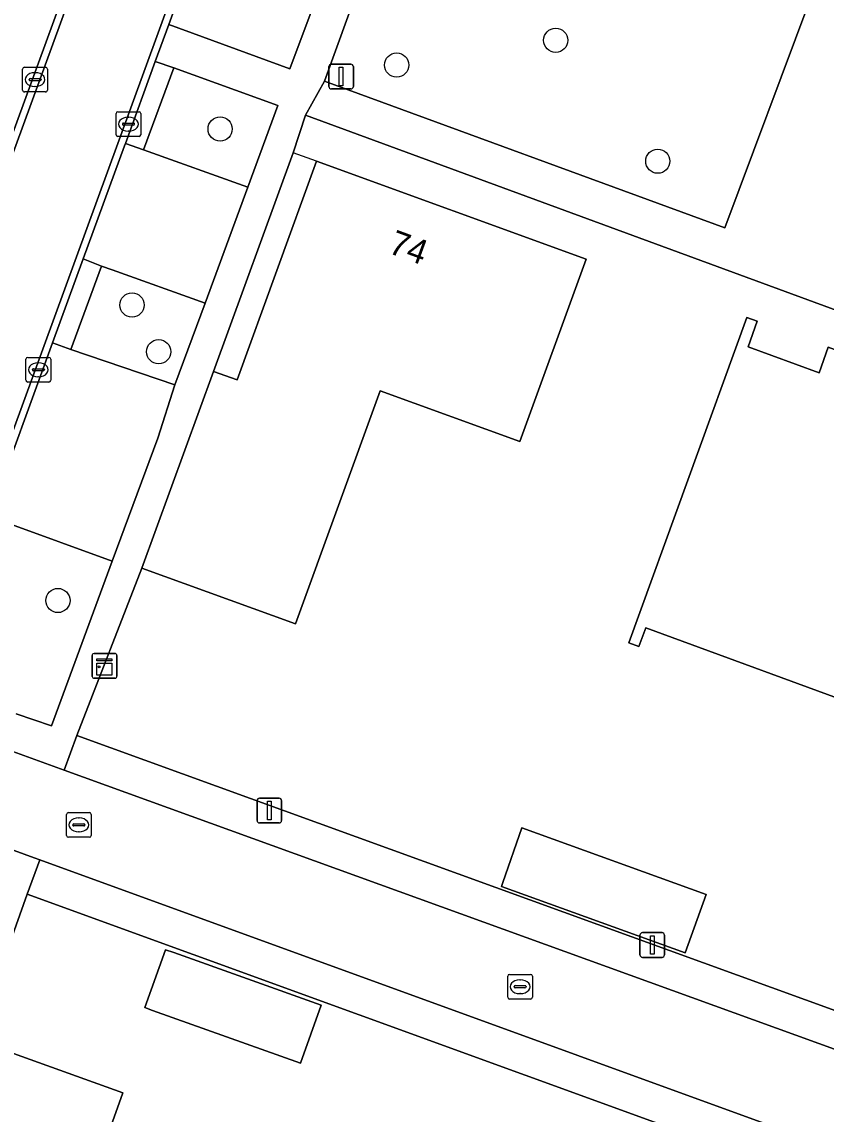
# Model space of a CAD drawing. Extents: x 155275 to 156265, y 382654 to 383635.
# Drawn here: x 155777.9 to 155810.39, y 382930.69 to 382974.84 of the extents above; entities that cross this region are included whole.
import ezdxf

# ---------------------------------------------------------------- set-up
doc = ezdxf.new("R2010")
doc.units = 0
for name, color, linetype in [('IMGEO_Boom', 7, 'Continuous'), ('IMGEO_Erf', 7, 'Continuous'), ('IMGEO_Groenvoorziening', 7, 'Continuous'), ('IMGEO_Kast', 7, 'Continuous'), ('IMGEO_Kolk', 7, 'Continuous'), ('IMGEO_Lichtmast', 7, 'Continuous'), ('IMGEO_Pand', 7, 'Continuous'), ('IMGEO_Pand_nummerreeks', 7, 'Continuous'), ('IMGEO_Pand_overbouw', 7, 'Continuous'), ('IMGEO_Parkeervlak_open', 7, 'Continuous'), ('IMGEO_Rijbaan_lokaal_gesloten', 7, 'Continuous'), ('IMGEO_Rijbaan_lokaal_open', 7, 'Continuous'), ('IMGEO_Voetpad_open', 7, 'Continuous')]:
    doc.layers.add(name, color=color, linetype=linetype)

msp = doc.modelspace()

# ---------------------------------------------------------------- linework, layer by layer
at = {"layer": 'IMGEO_Boom'}
for centre in [(155799.463, 382974.099), (155793.035, 382973.097), (155785.904, 382970.513), (155803.584, 382969.21), (155782.346, 382963.398), (155783.423, 382961.509), (155779.351, 382951.454)]:
    msp.add_circle(centre, 0.489, dxfattribs=at)
at = {"layer": 'IMGEO_Erf'}
msp.add_lwpolyline([(155876.306, 382939.329), (155819.213, 382960.092), (155789.359, 382971.074), (155788.856, 382969.553), (155785.636, 382960.708), (155786.593, 382960.372), (155789.804, 382969.209), (155800.697, 382965.252), (155798.007, 382957.883), (155792.371, 382959.931), (155788.956, 382950.505), (155782.745, 382952.766), (155780.113, 382945.991), (155867.203, 382914.393)], dxfattribs=at)
for points in [[(155812.722, 382945.954), (155812.295, 382946.104), (155812.566, 382946.878), (155803.097, 382950.346), (155802.819, 382949.597), (155802.412, 382949.737), (155807.187, 382962.889), (155807.599, 382962.747), (155807.239, 382961.707), (155810.102, 382960.655), (155810.47, 382961.688), (155816.268, 382959.555), (155814.548, 382954.881), (155815.834, 382954.408)], [(155805.542, 382939.565), (155804.691, 382937.214), (155797.271, 382939.89), (155797.33, 382940.061), (155798.092, 382942.267)], [(155858.578, 382910.318), (155778.11, 382939.582), (155776.003, 382933.692), (155781.968, 382931.558), (155779.643, 382925.014), (155784.554, 382923.227), (155784.283, 382922.477), (155785.216, 382922.133), (155781.233, 382911.153), (155780.932, 382911.263), (155781.358, 382912.438), (155777.396, 382913.993), (155776.968, 382912.818), (155770.335, 382915.238), (155770.972, 382916.985), (155770.033, 382917.328), (155767.593, 382910.639), (155854.498, 382879.089), (155856.191, 382884.092), (155849.881, 382886.353), (155855.747, 382902.481), (155860.835, 382896.859), (155862.363, 382901.052), (155857.263, 382906.66)], [(155789.155, 382932.755), (155783.178, 382934.884), (155782.864, 382934.996), (155783.698, 382937.337), (155784.028, 382937.219), (155789.989, 382935.097)]]:
    msp.add_lwpolyline(points, close=True, dxfattribs=at)
at = {"layer": 'IMGEO_Groenvoorziening'}
for points in [[(155792.138, 382982.097), (155787.176, 382983.918), (155783.83, 382974.738), (155788.726, 382972.947)], [(155809.733, 382975.708), (155793.451, 382981.639), (155790.126, 382972.445), (155806.295, 382966.522)], [(155788.229, 382971.468), (155784.037, 382972.983), (155782.813, 382969.667), (155787.029, 382968.159)], [(155785.3, 382963.471), (155781.547, 382964.819), (155781.115, 382964.97), (155779.877, 382961.599), (155784.076, 382960.173)]]:
    msp.add_lwpolyline(points, close=True, dxfattribs=at)
for points in [[(155781.545, 382953.048), (155777.331, 382954.586), (155775.944, 382950.79)], [(155777.662, 382946.875), (155779.098, 382946.39), (155781.545, 382953.048)]]:
    msp.add_lwpolyline(points, dxfattribs=at)
at = {"layer": 'IMGEO_Kast'}
for p, q in [((155780.735, 382948.384), (155780.735, 382949.225)), ((155780.735, 382949.225), (155780.735, 382948.384)), ((155780.81, 382949.309), (155781.651, 382949.309)), ((155781.651, 382949.309), (155780.81, 382949.309)), ((155781.735, 382949.234), (155781.735, 382948.393)), ((155781.735, 382948.393), (155781.735, 382949.234)), ((155781.66, 382948.309), (155780.819, 382948.309)), ((155780.819, 382948.309), (155781.66, 382948.309))]:
    msp.add_line(p, q, dxfattribs=at)
for points in [[(155780.93, 382949.099), (155781.53, 382949.099), (155781.53, 382949.014), (155780.93, 382949.014), (155780.93, 382949.099)], [(155780.93, 382948.924), (155781.53, 382948.924), (155781.53, 382948.435), (155780.93, 382948.435), (155780.93, 382948.924)]]:
    msp.add_lwpolyline(points, dxfattribs=at)
msp.add_circle((155781.014, 382948.773), 0.0377, dxfattribs=at)
for centre, start, end in [((155780.813, 382949.231), 92.4484, 184.2845), ((155780.813, 382949.231), 92.4484, 184.2845), ((155781.657, 382949.231), 2.4484, 94.2845), ((155781.657, 382949.231), 2.4484, 94.2845), ((155780.813, 382948.387), 182.4484, 274.2845), ((155780.813, 382948.387), 182.4484, 274.2845), ((155781.657, 382948.387), 272.4484, 4.2845), ((155781.657, 382948.387), 272.4484, 4.2845)]:
    msp.add_arc(centre, 0.0779, start, end, dxfattribs=at)
at = {"layer": 'IMGEO_Kolk'}
for p, q in [((155777.927, 382972.082), (155777.927, 382972.934)), ((155778.002, 382973.008), (155778.854, 382973.008)), ((155778.415, 382972.788), (155778.44, 382972.788)), ((155778.928, 382972.934), (155778.928, 382972.082)), ((155778.186, 382972.502), (155778.186, 382972.514)), ((155778.624, 382972.465), (155778.226, 382972.465)), ((155778.229, 382972.551), (155778.627, 382972.551)), ((155778.438, 382972.228), (155778.413, 382972.228)), ((155778.67, 382972.514), (155778.67, 382972.502)), ((155778.854, 382972.008), (155778.002, 382972.008)), ((155781.701, 382970.282), (155781.701, 382971.134)), ((155781.776, 382971.208), (155782.628, 382971.208)), ((155782.189, 382970.988), (155782.214, 382970.988)), ((155782.702, 382971.134), (155782.702, 382970.282)), ((155781.96, 382970.702), (155781.96, 382970.714)), ((155782.398, 382970.665), (155782, 382970.665)), ((155782.003, 382970.751), (155782.401, 382970.751)), ((155782.212, 382970.428), (155782.187, 382970.428)), ((155782.444, 382970.714), (155782.444, 382970.702)), ((155782.628, 382970.208), (155781.776, 382970.208)), ((155778.061, 382960.353), (155778.061, 382961.205)), ((155778.136, 382961.279), (155778.988, 382961.279)), ((155779.062, 382961.205), (155779.062, 382960.353)), ((155778.32, 382960.773), (155778.32, 382960.785)), ((155778.758, 382960.736), (155778.36, 382960.736)), ((155778.363, 382960.822), (155778.761, 382960.822)), ((155778.549, 382961.059), (155778.574, 382961.059)), ((155778.804, 382960.785), (155778.804, 382960.773)), ((155778.988, 382960.279), (155778.136, 382960.279)), ((155778.572, 382960.499), (155778.547, 382960.499)), ((155779.698, 382941.958), (155779.698, 382942.81)), ((155779.773, 382942.884), (155780.625, 382942.884)), ((155780.186, 382942.664), (155780.211, 382942.664)), ((155780.699, 382942.81), (155780.699, 382941.958)), ((155779.957, 382942.378), (155779.957, 382942.39)), ((155780.395, 382942.341), (155779.997, 382942.341)), ((155780, 382942.427), (155780.398, 382942.427)), ((155780.441, 382942.39), (155780.441, 382942.378)), ((155780.625, 382941.884), (155779.773, 382941.884)), ((155780.209, 382942.104), (155780.184, 382942.104)), ((155797.521, 382935.416), (155797.521, 382936.268)), ((155797.596, 382936.342), (155798.448, 382936.342)), ((155798.009, 382936.122), (155798.034, 382936.122)), ((155798.522, 382936.268), (155798.522, 382935.416)), ((155797.78, 382935.836), (155797.78, 382935.848)), ((155798.218, 382935.799), (155797.82, 382935.799)), ((155797.823, 382935.885), (155798.221, 382935.885)), ((155798.032, 382935.562), (155798.007, 382935.562)), ((155798.264, 382935.848), (155798.264, 382935.836)), ((155798.448, 382935.342), (155797.596, 382935.342))]:
    msp.add_line(p, q, dxfattribs=at)
for points in [[(155777.927, 382972.082), (155777.927, 382972.934)], [(155778.002, 382973.008), (155778.854, 382973.008)], [(155778.928, 382972.934), (155778.928, 382972.082)], [(155778.854, 382972.008), (155778.002, 382972.008)], [(155781.701, 382970.282), (155781.701, 382971.134)], [(155781.776, 382971.208), (155782.628, 382971.208)], [(155782.702, 382971.134), (155782.702, 382970.282)], [(155782.628, 382970.208), (155781.776, 382970.208)], [(155778.061, 382960.353), (155778.061, 382961.205)], [(155778.136, 382961.279), (155778.988, 382961.279)], [(155779.062, 382961.205), (155779.062, 382960.353)], [(155778.988, 382960.279), (155778.136, 382960.279)], [(155779.698, 382941.958), (155779.698, 382942.81)], [(155779.773, 382942.884), (155780.625, 382942.884)], [(155780.699, 382942.81), (155780.699, 382941.958)], [(155780.625, 382941.884), (155779.773, 382941.884)], [(155797.521, 382935.416), (155797.521, 382936.268)], [(155797.596, 382936.342), (155798.448, 382936.342)], [(155798.522, 382936.268), (155798.522, 382935.416)], [(155798.448, 382935.342), (155797.596, 382935.342)]]:
    msp.add_lwpolyline(points, dxfattribs=at)
for centre, radius, start, end in [((155778.004, 382972.932), 0.0765, 91.552, 178.448), ((155778.004, 382972.932), 0.0765, 91.552, 178.448), ((155778.852, 382972.932), 0.0765, 1.552, 88.448), ((155778.852, 382972.932), 0.0765, 1.552, 88.448), ((155778.226, 382972.511), 0.0403, 85.8775, 175.7526), ((155778.223, 382972.501), 0.0366, 178.938, 274.7102), ((155778.627, 382972.508), 0.043, 264.8664, 352.4533), ((155778.631, 382972.513), 0.0386, 1.7309, 96.639), ((155778.004, 382972.084), 0.0765, 181.552, 268.448), ((155778.004, 382972.084), 0.0765, 181.552, 268.448), ((155778.852, 382972.084), 0.0765, 271.552, 358.448), ((155778.852, 382972.084), 0.0765, 271.552, 358.448), ((155781.778, 382971.132), 0.0765, 91.552, 178.448), ((155781.778, 382971.132), 0.0765, 91.552, 178.448), ((155782.626, 382971.132), 0.0765, 1.552, 88.448), ((155782.626, 382971.132), 0.0765, 1.552, 88.448), ((155782, 382970.711), 0.0403, 85.8775, 175.7526), ((155781.997, 382970.701), 0.0366, 178.938, 274.7102), ((155782.401, 382970.708), 0.043, 264.8664, 352.4533), ((155782.405, 382970.713), 0.0386, 1.7309, 96.639), ((155781.778, 382970.284), 0.0765, 181.552, 268.448), ((155781.778, 382970.284), 0.0765, 181.552, 268.448), ((155782.626, 382970.284), 0.0765, 271.552, 358.448), ((155782.626, 382970.284), 0.0765, 271.552, 358.448), ((155778.138, 382961.203), 0.0765, 91.552, 178.448), ((155778.138, 382961.203), 0.0765, 91.552, 178.448), ((155778.986, 382961.203), 0.0765, 1.552, 88.448), ((155778.986, 382961.203), 0.0765, 1.552, 88.448), ((155778.36, 382960.782), 0.0403, 85.8775, 175.7526), ((155778.357, 382960.772), 0.0366, 178.938, 274.7102), ((155778.761, 382960.779), 0.043, 264.8664, 352.4533), ((155778.765, 382960.784), 0.0386, 1.7309, 96.639), ((155778.138, 382960.355), 0.0765, 181.552, 268.448), ((155778.138, 382960.355), 0.0765, 181.552, 268.448), ((155778.986, 382960.355), 0.0765, 271.552, 358.448), ((155778.986, 382960.355), 0.0765, 271.552, 358.448), ((155779.775, 382942.808), 0.0765, 91.552, 178.448), ((155779.775, 382942.808), 0.0765, 91.552, 178.448), ((155780.623, 382942.808), 0.0765, 1.552, 88.448), ((155780.623, 382942.808), 0.0765, 1.552, 88.448), ((155779.997, 382942.387), 0.0403, 85.8775, 175.7526), ((155779.994, 382942.377), 0.0366, 178.938, 274.7102), ((155780.398, 382942.384), 0.043, 264.8664, 352.4533), ((155780.402, 382942.389), 0.0386, 1.7309, 96.639), ((155779.775, 382941.96), 0.0765, 181.552, 268.448), ((155779.775, 382941.96), 0.0765, 181.552, 268.448), ((155780.623, 382941.96), 0.0765, 271.552, 358.448), ((155780.623, 382941.96), 0.0765, 271.552, 358.448), ((155797.598, 382936.266), 0.0765, 91.552, 178.448), ((155797.598, 382936.266), 0.0765, 91.552, 178.448), ((155798.446, 382936.266), 0.0765, 1.552, 88.448), ((155798.446, 382936.266), 0.0765, 1.552, 88.448), ((155797.82, 382935.845), 0.0403, 85.8775, 175.7526), ((155797.817, 382935.835), 0.0366, 178.938, 274.7102), ((155798.221, 382935.842), 0.043, 264.8664, 352.4533), ((155798.225, 382935.847), 0.0386, 1.7309, 96.639), ((155797.598, 382935.418), 0.0765, 181.552, 268.448), ((155797.598, 382935.418), 0.0765, 181.552, 268.448), ((155798.446, 382935.418), 0.0765, 271.552, 358.448), ((155798.446, 382935.418), 0.0765, 271.552, 358.448)]:
    msp.add_arc(centre, radius, start, end, dxfattribs=at)
for centre, major_axis, ratio, start_param, end_param in [((155778.414, 382972.508), (-0.387, 0.002), 0.722429, 4.712389, 7.853982), ((155778.439, 382972.508), (-0.39, 0.002), 0.717154, 1.570796, 4.712389), ((155782.188, 382970.708), (-0.387, 0.002), 0.722429, 4.712389, 7.853982), ((155782.213, 382970.708), (-0.39, 0.002), 0.717154, 1.570796, 4.712389), ((155778.548, 382960.779), (-0.387, 0.002), 0.722429, 4.712389, 7.853982), ((155778.573, 382960.779), (-0.39, 0.002), 0.717154, 1.570796, 4.712389), ((155780.185, 382942.384), (-0.387, 0.002), 0.722429, 4.712389, 7.853982), ((155780.21, 382942.384), (-0.39, 0.002), 0.717154, 1.570796, 4.712389), ((155798.008, 382935.842), (-0.387, 0.002), 0.722429, 4.712389, 7.853982), ((155798.033, 382935.842), (-0.39, 0.002), 0.717154, 1.570796, 4.712389)]:
    msp.add_ellipse(centre, major_axis=major_axis, ratio=ratio, start_param=start_param, end_param=end_param, dxfattribs=at)
at = {"layer": 'IMGEO_Lichtmast'}
for p, q in [((155790.297, 382972.233), (155790.297, 382973.033)), ((155790.297, 382973.033), (155790.297, 382972.233)), ((155790.397, 382973.133), (155791.187, 382973.133)), ((155791.187, 382973.133), (155790.397, 382973.133)), ((155791.287, 382973.033), (155791.287, 382972.233)), ((155791.287, 382972.233), (155791.287, 382973.033)), ((155791.187, 382972.133), (155790.397, 382972.133)), ((155790.397, 382972.133), (155791.187, 382972.133)), ((155787.495, 382943.464), (155788.285, 382943.464)), ((155788.285, 382943.464), (155787.495, 382943.464)), ((155787.395, 382942.564), (155787.395, 382943.364)), ((155787.395, 382943.364), (155787.395, 382942.564)), ((155788.385, 382943.364), (155788.385, 382942.564)), ((155788.385, 382942.564), (155788.385, 382943.364)), ((155788.285, 382942.464), (155787.495, 382942.464)), ((155787.495, 382942.464), (155788.285, 382942.464)), ((155802.865, 382937.129), (155802.865, 382937.929)), ((155802.865, 382937.929), (155802.865, 382937.129)), ((155802.965, 382938.029), (155803.755, 382938.029)), ((155803.755, 382938.029), (155802.965, 382938.029)), ((155803.855, 382937.929), (155803.855, 382937.129)), ((155803.855, 382937.129), (155803.855, 382937.929)), ((155803.755, 382937.029), (155802.965, 382937.029)), ((155802.965, 382937.029), (155803.755, 382937.029))]:
    msp.add_line(p, q, dxfattribs=at)
for points in [[(155790.717, 382973.008), (155790.867, 382973.008), (155790.867, 382972.258), (155790.717, 382972.258), (155790.717, 382973.008)], [(155787.815, 382943.339), (155787.965, 382943.339), (155787.965, 382942.589), (155787.815, 382942.589), (155787.815, 382943.339)], [(155803.285, 382937.904), (155803.435, 382937.904), (155803.435, 382937.154), (155803.285, 382937.154), (155803.285, 382937.904)]]:
    msp.add_lwpolyline(points, dxfattribs=at)
for centre, start, end in [((155790.397, 382973.033), 90, 180), ((155790.397, 382973.033), 90, 180), ((155791.187, 382973.033), 0, 90), ((155791.187, 382973.033), 360, 90), ((155790.397, 382972.233), 180, 270), ((155790.397, 382972.233), 180, 270), ((155791.187, 382972.233), 270, 0), ((155791.187, 382972.233), 270, 0), ((155787.495, 382943.364), 90, 180), ((155787.495, 382943.364), 90, 180), ((155788.285, 382943.364), 0, 90), ((155788.285, 382943.364), 360, 90), ((155787.495, 382942.564), 180, 270), ((155787.495, 382942.564), 180, 270), ((155788.285, 382942.564), 270, 0), ((155788.285, 382942.564), 270, 0), ((155802.965, 382937.929), 90, 180), ((155802.965, 382937.929), 90, 180), ((155803.755, 382937.929), 0, 90), ((155803.755, 382937.929), 360, 90), ((155802.965, 382937.129), 180, 270), ((155802.965, 382937.129), 180, 270), ((155803.755, 382937.129), 270, 0), ((155803.755, 382937.129), 270, 0)]:
    msp.add_arc(centre, 0.1, start, end, dxfattribs=at)
at = {"layer": 'IMGEO_Pand'}
for points in [[(155792.371, 382959.931), (155798.007, 382957.883), (155800.697, 382965.252), (155789.804, 382969.209), (155786.593, 382960.372), (155785.636, 382960.708), (155782.745, 382952.766), (155788.956, 382950.505)], [(155814.548, 382954.881), (155816.268, 382959.555), (155810.47, 382961.688), (155810.102, 382960.655), (155807.239, 382961.707), (155807.599, 382962.747), (155807.187, 382962.889), (155802.412, 382949.737), (155802.819, 382949.597), (155803.097, 382950.346), (155812.566, 382946.878), (155812.295, 382946.104), (155812.722, 382945.954), (155815.834, 382954.408)], [(155798.092, 382942.267), (155797.33, 382940.061), (155797.271, 382939.89), (155804.691, 382937.214), (155805.542, 382939.565)], [(155789.989, 382935.097), (155784.028, 382937.219), (155783.698, 382937.337), (155782.864, 382934.996), (155783.178, 382934.884), (155789.155, 382932.755)], [(155784.554, 382923.227), (155779.643, 382925.014), (155781.968, 382931.558), (155776.003, 382933.692), (155772.176, 382923.203), (155774.245, 382922.448), (155773.539, 382920.477), (155771.459, 382921.236), (155770.033, 382917.328), (155770.972, 382916.985), (155770.335, 382915.238), (155776.968, 382912.818), (155777.396, 382913.993), (155781.358, 382912.438), (155780.932, 382911.263), (155781.233, 382911.153), (155785.216, 382922.133), (155784.283, 382922.477)]]:
    msp.add_lwpolyline(points, close=True, dxfattribs=at)
at = {"layer": 'IMGEO_Pand_overbouw'}
msp.add_lwpolyline([(155789.804, 382969.209), (155788.856, 382969.553), (155785.636, 382960.708), (155786.593, 382960.372)], close=True, dxfattribs=at)
at = {"layer": 'IMGEO_Parkeervlak_open'}
for points in [[(155787.029, 382968.159), (155782.813, 382969.667), (155782.079, 382969.932), (155782.042, 382969.831), (155780.376, 382965.266), (155781.115, 382964.97), (155781.547, 382964.819), (155785.3, 382963.471)], [(155783.383, 382958.02), (155784.076, 382960.173), (155779.877, 382961.599), (155779.138, 382961.871), (155776.58, 382954.863), (155777.331, 382954.586), (155781.545, 382953.048)]]:
    msp.add_lwpolyline(points, close=True, dxfattribs=at)
at = {"layer": 'IMGEO_Rijbaan_lokaal_gesloten'}
msp.add_lwpolyline([(155793.419, 383013.198), (155793.145, 383013.298), (155791.82, 383009.651), (155791.583, 383008.997), (155782.847, 382984.939), (155777.074, 382969.095), (155770.914, 382952.218), (155770.813, 382951.938), (155769.496, 382948.292), (155769.765, 382948.193), (155771.18, 382952.114), (155777.342, 382968.992), (155783.12, 382984.842), (155791.856, 383008.888)], close=True, dxfattribs=at)
msp.add_lwpolyline([(155787.297, 382985.096), (155781.771, 382969.925), (155774.971, 382951.305), (155773.357, 382946.867), (155773.631, 382946.766), (155774.878, 382950.194), (155775.246, 382951.206), (155776.58, 382954.863), (155779.138, 382961.871), (155780.376, 382965.266), (155782.042, 382969.831), (155782.079, 382969.932), (155783.286, 382973.245), (155783.83, 382974.738), (155787.176, 382983.918)], dxfattribs=at)
at = {"layer": 'IMGEO_Rijbaan_lokaal_open'}
for points in [[(155797.025, 383011.874), (155793.419, 383013.198), (155791.856, 383008.888), (155783.12, 382984.842), (155777.342, 382968.992), (155771.18, 382952.114), (155769.765, 382948.193), (155773.357, 382946.867), (155774.971, 382951.305), (155781.771, 382969.925), (155787.297, 382985.096), (155795.484, 383007.641)], [(155779.611, 382944.594), (155777.389, 382945.399), (155777.321, 382945.404), (155773.631, 382946.766), (155772.36, 382943.272), (155776.11, 382941.886), (155776.209, 382941.85), (155778.386, 382941.058), (155778.616, 382940.974), (155865.403, 382909.39), (155867.798, 382908.519), (155871.528, 382907.192), (155872.823, 382910.756), (155869.136, 382912.156), (155866.718, 382913.032)]]:
    msp.add_lwpolyline(points, close=True, dxfattribs=at)
at = {"layer": 'IMGEO_Voetpad_open'}
for points in [[(155770.813, 382951.938), (155770.914, 382952.218), (155777.074, 382969.095), (155782.847, 382984.939), (155791.583, 383008.997), (155791.82, 383009.651)], [(155777.389, 382945.399), (155779.611, 382944.594), (155780.113, 382945.991), (155782.745, 382952.766), (155785.636, 382960.708), (155788.856, 382969.553), (155789.359, 382971.074), (155790.126, 382972.445), (155793.451, 382981.639), (155794.244, 382982.888), (155794.84, 382984.507), (155803.344, 383007.878), (155803.373, 383007.958), (155803.857, 383009.375)], [(155792.138, 382982.097), (155788.726, 382972.947), (155783.83, 382974.738), (155783.286, 382973.245), (155784.037, 382972.983), (155788.229, 382971.468), (155787.029, 382968.159), (155785.3, 382963.471), (155784.076, 382960.173), (155783.383, 382958.02), (155781.545, 382953.048), (155779.098, 382946.39), (155777.662, 382946.875)], [(155776.003, 382933.692), (155778.11, 382939.582), (155778.616, 382940.974), (155778.386, 382941.058), (155776.209, 382941.85), (155776.11, 382941.886)]]:
    msp.add_lwpolyline(points, dxfattribs=at)
for points in [[(155817.258, 382974.414), (155794.244, 382982.888), (155793.451, 382981.639), (155809.733, 382975.708), (155806.295, 382966.522), (155790.126, 382972.445), (155789.359, 382971.074), (155819.213, 382960.092), (155876.306, 382939.329), (155876.986, 382940.814), (155854.818, 382948.899), (155858.099, 382958.145), (155880.309, 382950.108), (155880.792, 382951.626), (155845.91, 382964.137)], [(155784.037, 382972.983), (155783.286, 382973.245), (155782.079, 382969.932), (155782.813, 382969.667)], [(155781.115, 382964.97), (155780.376, 382965.266), (155779.138, 382961.871), (155779.877, 382961.599)], [(155780.113, 382945.991), (155779.611, 382944.594), (155866.718, 382913.032), (155867.203, 382914.393)], [(155778.616, 382940.974), (155778.11, 382939.582), (155858.578, 382910.318), (155864.887, 382908.023), (155865.403, 382909.39)]]:
    msp.add_lwpolyline(points, close=True, dxfattribs=at)

# ---------------------------------------------------------------- texts
at = {"layer": 'IMGEO_Pand_nummerreeks'}
msp.add_text('74', height=1, rotation=339.8376, dxfattribs=at).set_placement((155792.653, 382965.517))

doc.saveas('drawing.dxf')
